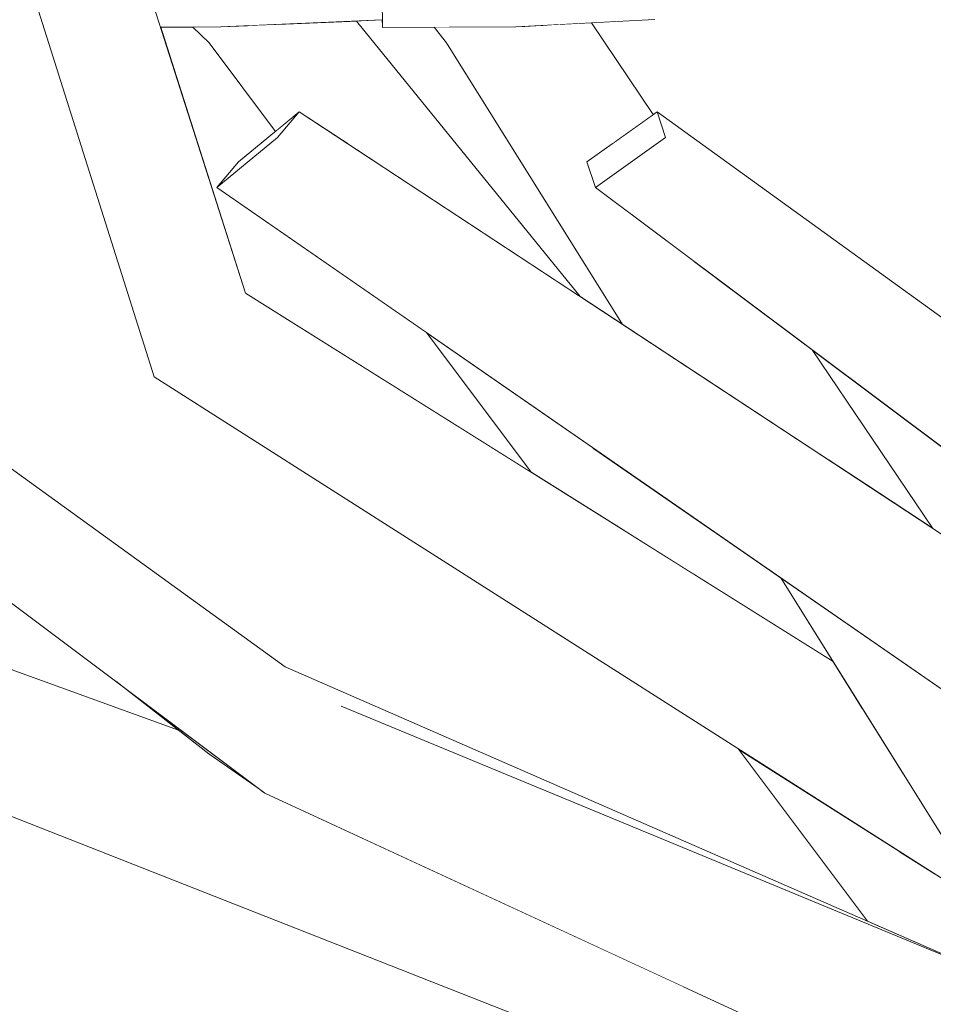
# Model space of a CAD drawing. Extents: x -289599 to -184549, y 66678 to 295474.
# Tile 503 of 656: x -250812 to -250775, y 72116 to 72156. Entities that reach past the tile are written whole.
import ezdxf

# ---------------------------------------------------------------- set-up
doc = ezdxf.new("R2010")
doc.units = 0
doc.header["$MEASUREMENT"] = 0
doc.linetypes.add('Wipeout_Contour', pattern=[1000, 0, -1000])
doc.layers.add('arch drzewa', color=8, linetype='Continuous')
doc.layers.add('Model drzwi', color=8, linetype='Continuous')
doc.layers.add('arch drzewa_Nr_Pióra__4', color=8, linetype='Continuous', lineweight=9)

msp = doc.modelspace()

# ---------------------------------------------------------------- wipeouts: each hides what was drawn before it
at = {"color": 254, "linetype": 'Wipeout_Contour', "lineweight": 0, "ltscale": 1023583.953162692}
msp.add_wipeout([(-250775.178, 72120.939), (-250776.632, 72121.865), (-250772.03, 72116.468), (-250771.371, 72116.195)], dxfattribs=at).dxf.layer = 'arch drzewa'
at = {"color": 254, "linetype": 'Wipeout_Contour', "lineweight": 0, "ltscale": 767810.25054}
msp.add_wipeout([(-250832.331, 72150.822), (-250799.24, 72127.733), (-250801.516, 72129.328)], dxfattribs=at).dxf.layer = 'Model drzwi'

# ---------------------------------------------------------------- next in the draw order: wipeouts: each hides what was drawn before it
at = {"color": 254, "linetype": 'Wipeout_Contour', "lineweight": 0, "ltscale": 2303386.103233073}
msp.add_wipeout([(-250806.572, 72155.295), (-250803.118, 72144.496), (-250791.528, 72137.228), (-250795.78, 72142.901), (-250804.281, 72148.787), (-250803.405, 72149.828), (-250801.902, 72151.07), (-250804.595, 72154.663), (-250805.266, 72155.306)], dxfattribs=at).dxf.layer = 'Model drzwi'

# ---------------------------------------------------------------- next in the draw order: wipeouts: each hides what was drawn before it
at = {"color": 254, "linetype": 'Wipeout_Contour', "lineweight": 0, "ltscale": 1791481.273322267}
msp.add_wipeout([(-250797.569, 72155.593), (-250798.622, 72155.549), (-250789.532, 72144.358), (-250787.822, 72143.234), (-250794.961, 72154.663), (-250795.468, 72155.298), (-250797.567, 72155.287)], dxfattribs=at).dxf.layer = 'Model drzwi'

# ---------------------------------------------------------------- next in the draw order: wipeouts: each hides what was drawn before it
at = {"color": 254, "linetype": 'Wipeout_Contour', "lineweight": 0, "ltscale": 2303197.299207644}
msp.add_wipeout([(-250789.29, 72184.295), (-250786.501, 72155.616), (-250789.079, 72155.479), (-250786.565, 72151.755), (-250786.414, 72151.862), (-250761.426, 72133.791), (-250761.824, 72135.713), (-250769.496, 72141.098), (-250774.182, 72169.833)], dxfattribs=at).dxf.layer = 'Model drzwi'

# ---------------------------------------------------------------- next in the draw order: wipeouts: each hides what was drawn before it
at = {"color": 254, "linetype": 'Wipeout_Contour', "lineweight": 0, "ltscale": 1535363.097563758}
msp.add_wipeout([(-250780.115, 72142.201), (-250775.217, 72134.946), (-250766.674, 72129.328), (-250760, 72126.91), (-250760.043, 72127.117), (-250762.129, 72128.738)], dxfattribs=at).dxf.layer = 'Model drzwi'

# ---------------------------------------------------------------- next in the draw order: wipeouts: each hides what was drawn before it
at = {"color": 254, "linetype": 'Wipeout_Contour', "lineweight": 0, "ltscale": 767756.679189}
msp.add_wipeout([(-250766.674, 72129.328), (-250800.944, 72151.862), (-250801.82, 72150.822)], dxfattribs=at).dxf.layer = 'arch drzewa'

# ---------------------------------------------------------------- next in the draw order: wipeouts: each hides what was drawn before it
at = {"color": 254, "linetype": 'Wipeout_Contour', "lineweight": 0, "ltscale": 767716.624373}
msp.add_wipeout([(-250801.82, 72150.822), (-250766.029, 72127.733), (-250766.674, 72129.328)], dxfattribs=at).dxf.layer = 'arch drzewa'

# ---------------------------------------------------------------- next in the draw order: wipeouts: each hides what was drawn before it
at = {"color": 254, "linetype": 'Wipeout_Contour', "lineweight": 0, "ltscale": 767757.809605}
msp.add_wipeout([(-250766.029, 72127.733), (-250801.82, 72150.822), (-250804.281, 72148.787)], dxfattribs=at).dxf.layer = 'arch drzewa'

# ---------------------------------------------------------------- next in the draw order: wipeouts: each hides what was drawn before it
at = {"color": 254, "linetype": 'Wipeout_Contour', "lineweight": 0, "ltscale": 767718.706964}
msp.add_wipeout([(-250804.281, 72148.787), (-250768.777, 72124.202), (-250766.029, 72127.733)], dxfattribs=at).dxf.layer = 'arch drzewa'

# ---------------------------------------------------------------- next in the draw order: wipeouts: each hides what was drawn before it
at = {"color": 254, "linetype": 'Wipeout_Contour', "lineweight": 0, "ltscale": 1023732.511321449}
msp.add_wipeout([(-250800.944, 72151.862), (-250803.405, 72149.828), (-250804.281, 72148.787), (-250801.82, 72150.822)], dxfattribs=at).dxf.layer = 'arch drzewa'
at = {"color": 254, "linetype": 'Wipeout_Contour', "lineweight": 0, "ltscale": 767717.03651}
msp.add_wipeout([(-250755.255, 72129.328), (-250786.414, 72151.862), (-250786.069, 72150.822)], dxfattribs=at).dxf.layer = 'arch drzewa'
at = {"color": 254, "linetype": 'Wipeout_Contour', "lineweight": 0, "ltscale": 1279653.398672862}
msp.add_wipeout([(-250805.843, 72126.758), (-250812.935, 72129.328), (-250812.29, 72127.733), (-250802.883, 72124.589), (-250804.607, 72125.797)], dxfattribs=at).dxf.layer = 'arch drzewa'

# ---------------------------------------------------------------- next in the draw order: wipeouts: each hides what was drawn before it
at = {"color": 254, "linetype": 'Wipeout_Contour', "lineweight": 0, "ltscale": 1279645.827741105}
msp.add_wipeout([(-250802.408, 72154.875), (-250797.77, 72149.775), (-250789.532, 72144.358), (-250798.622, 72155.549), (-250801.636, 72155.421)], dxfattribs=at).dxf.layer = 'arch drzewa'
at = {"color": 254, "linetype": 'Wipeout_Contour', "lineweight": 0, "ltscale": 767715.847955}
msp.add_wipeout([(-250752.978, 72127.733), (-250786.069, 72150.822), (-250788.914, 72148.787)], dxfattribs=at).dxf.layer = 'arch drzewa'
at = {"color": 254, "linetype": 'Wipeout_Contour', "lineweight": 0, "ltscale": 767785.841095}
msp.add_wipeout([(-250802.883, 72124.589), (-250812.29, 72127.733), (-250802.438, 72124.277)], dxfattribs=at).dxf.layer = 'arch drzewa'

# ---------------------------------------------------------------- next in the draw order: wipeouts: each hides what was drawn before it
at = {"color": 254, "linetype": 'Wipeout_Contour', "lineweight": 0, "ltscale": 767792.523809}
msp.add_wipeout([(-250802.408, 72154.875), (-250798.926, 72150.536), (-250797.77, 72149.775)], dxfattribs=at).dxf.layer = 'arch drzewa'
at = {"color": 254, "linetype": 'Wipeout_Contour', "lineweight": 0, "ltscale": 767679.609734}
msp.add_wipeout([(-250788.914, 72148.787), (-250756.069, 72124.202), (-250752.978, 72127.733)], dxfattribs=at).dxf.layer = 'arch drzewa'

# ---------------------------------------------------------------- next in the draw order: wipeouts: each hides what was drawn before it
at = {"color": 254, "linetype": 'Wipeout_Contour', "lineweight": 0, "ltscale": 1279664.972350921}
msp.add_wipeout([(-250804.595, 72154.663), (-250801.685, 72151.25), (-250800.944, 72151.862), (-250798.926, 72150.536), (-250802.408, 72154.875)], dxfattribs=at).dxf.layer = 'arch drzewa'
at = {"color": 254, "linetype": 'Wipeout_Contour', "lineweight": 0, "ltscale": 1023675.686579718}
msp.add_wipeout([(-250786.414, 72151.862), (-250789.26, 72149.828), (-250788.914, 72148.787), (-250786.069, 72150.822)], dxfattribs=at).dxf.layer = 'arch drzewa'
at = {"color": 254, "linetype": 'Wipeout_Contour', "lineweight": 0, "ltscale": 1023628.052495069}
msp.add_wipeout([(-250781.389, 72132.936), (-250784.267, 72134.929), (-250779.492, 72129.679), (-250779.266, 72129.537)], dxfattribs=at).dxf.layer = 'arch drzewa'
at = {"color": 254, "linetype": 'Wipeout_Contour', "lineweight": 0, "ltscale": 1279627.394022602}
msp.add_wipeout([(-250815.038, 72124.202), (-250785.249, 72116.299), (-250802.331, 72124.202), (-250802.438, 72124.277), (-250812.29, 72127.733)], dxfattribs=at).dxf.layer = 'arch drzewa'
at = {"color": 254, "linetype": 'Wipeout_Contour', "lineweight": 0, "ltscale": 1279494.69199194}
msp.add_wipeout([(-250783.105, 72125.987), (-250777.867, 72118.998), (-250772.868, 72116.815), (-250772.03, 72116.468), (-250776.632, 72121.865)], dxfattribs=at).dxf.layer = 'arch drzewa'

# ---------------------------------------------------------------- next in the draw order: wipeouts: each hides what was drawn before it
at = {"color": 254, "linetype": 'Wipeout_Contour', "lineweight": 0, "ltscale": 767803.176844}
msp.add_wipeout([(-250802.938, 72155.366), (-250802.408, 72154.875), (-250801.636, 72155.421)], dxfattribs=at).dxf.layer = 'arch drzewa'
at = {"color": 254, "linetype": 'Wipeout_Contour', "lineweight": 0, "ltscale": 1279606.69491895}
msp.add_wipeout([(-250791.162, 72154.875), (-250788.086, 72150.667), (-250786.565, 72151.755), (-250789.079, 72155.479), (-250790.854, 72155.385)], dxfattribs=at).dxf.layer = 'arch drzewa'
at = {"color": 254, "linetype": 'Wipeout_Contour', "lineweight": 0, "ltscale": 767801.844243}
msp.add_wipeout([(-250804.595, 72154.663), (-250801.902, 72151.07), (-250801.685, 72151.25)], dxfattribs=at).dxf.layer = 'arch drzewa'
at = {"color": 254, "linetype": 'Wipeout_Contour', "lineweight": 0, "ltscale": 1023643.036911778}
msp.add_wipeout([(-250784.267, 72134.929), (-250789.074, 72138.258), (-250784.925, 72133.086), (-250779.492, 72129.679)], dxfattribs=at).dxf.layer = 'arch drzewa'
at = {"color": 254, "linetype": 'Wipeout_Contour', "lineweight": 0, "ltscale": 1535400.961660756}
msp.add_wipeout([(-250785.249, 72116.299), (-250815.038, 72124.202), (-250766.106, 72104.964), (-250765.044, 72106.5), (-250766.545, 72107.232), (-250783.05, 72115.282)], dxfattribs=at).dxf.layer = 'arch drzewa'

# ---------------------------------------------------------------- next in the draw order: wipeouts: each hides what was drawn before it
at = {"color": 254, "linetype": 'Wipeout_Contour', "lineweight": 0, "ltscale": 1279679.19201346}
msp.add_wipeout([(-250804.125, 72155.316), (-250805.266, 72155.306), (-250804.595, 72154.663), (-250802.408, 72154.875), (-250802.946, 72155.366)], dxfattribs=at).dxf.layer = 'arch drzewa'
at = {"color": 254, "linetype": 'Wipeout_Contour', "lineweight": 0, "ltscale": 767762.900494}
msp.add_wipeout([(-250788.086, 72150.667), (-250791.162, 72154.875), (-250788.216, 72150.574)], dxfattribs=at).dxf.layer = 'arch drzewa'
at = {"color": 254, "linetype": 'Wipeout_Contour', "lineweight": 0, "ltscale": 1023662.510032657}
msp.add_wipeout([(-250789.074, 72138.258), (-250792.818, 72140.85), (-250787.662, 72134.803), (-250784.925, 72133.086)], dxfattribs=at).dxf.layer = 'arch drzewa'

# ---------------------------------------------------------------- next in the draw order: wipeouts: each hides what was drawn before it
at = {"color": 254, "linetype": 'Wipeout_Contour', "lineweight": 0, "ltscale": 1535599.030717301}
msp.add_wipeout([(-250797.652, 72158.035), (-250804.87, 72167.081), (-250804.125, 72155.316), (-250797.569, 72155.593), (-250797.576, 72156.889), (-250797.58, 72157.758)], dxfattribs=at).dxf.layer = 'arch drzewa'
at = {"color": 254, "linetype": 'Wipeout_Contour', "lineweight": 0, "ltscale": 1023677.714091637}
msp.add_wipeout([(-250795.78, 72142.901), (-250791.528, 72137.228), (-250787.662, 72134.803), (-250792.818, 72140.85)], dxfattribs=at).dxf.layer = 'arch drzewa'

# ---------------------------------------------------------------- next in the draw order: wipeouts: each hides what was drawn before it
at = {"color": 254, "linetype": 'Wipeout_Contour', "lineweight": 0, "ltscale": 767817.850692}
msp.add_wipeout([(-250804.87, 72167.081), (-250805.393, 72167.737), (-250804.125, 72155.316)], dxfattribs=at).dxf.layer = 'arch drzewa'
at = {"color": 254, "linetype": 'Wipeout_Contour', "lineweight": 0, "ltscale": 1023672.389713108}
msp.add_wipeout([(-250804.637, 72143.643), (-250778.329, 72128.037), (-250779.266, 72129.537), (-250803.118, 72144.496)], dxfattribs=at).dxf.layer = 'arch drzewa'

# ---------------------------------------------------------------- next in the draw order: wipeouts: each hides what was drawn before it
at = {"color": 254, "linetype": 'Wipeout_Contour', "lineweight": 0, "ltscale": 2815333.273225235}
msp.add_wipeout([(-250805.393, 72167.737), (-250807.596, 72170.498), (-250807.516, 72163.999), (-250805.678, 72162.32), (-250805.616, 72161.843), (-250804.552, 72156.861), (-250804.622, 72156.896), (-250806.922, 72156.891), (-250807.154, 72157.113), (-250806.572, 72155.295), (-250804.125, 72155.316)], dxfattribs=at).dxf.layer = 'arch drzewa'
at = {"color": 254, "linetype": 'Wipeout_Contour', "lineweight": 0, "ltscale": 767739.110491}
msp.add_wipeout([(-250804.637, 72143.643), (-250778.044, 72127.581), (-250778.329, 72128.037)], dxfattribs=at).dxf.layer = 'arch drzewa'

# ---------------------------------------------------------------- next in the draw order: wipeouts: each hides what was drawn before it
at = {"color": 254, "linetype": 'Wipeout_Contour', "lineweight": 0, "ltscale": 767838.100875}
msp.add_wipeout([(-250803.118, 72144.496), (-250813.532, 72177.05), (-250816.353, 72177.382)], dxfattribs=at).dxf.layer = 'arch drzewa'
at = {"color": 254, "linetype": 'Wipeout_Contour', "lineweight": 0, "ltscale": 1023670.268095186}
msp.add_wipeout([(-250804.637, 72143.643), (-250806.831, 72141.098), (-250776.389, 72124.931), (-250778.044, 72127.581)], dxfattribs=at).dxf.layer = 'arch drzewa'

# ---------------------------------------------------------------- next in the draw order: wipeouts: each hides what was drawn before it
at = {"color": 254, "linetype": 'Wipeout_Contour', "lineweight": 0, "ltscale": 767819.591288}
msp.add_wipeout([(-250816.353, 72177.382), (-250804.637, 72143.643), (-250803.118, 72144.496)], dxfattribs=at).dxf.layer = 'arch drzewa'
at = {"color": 254, "linetype": 'Wipeout_Contour', "lineweight": 0, "ltscale": 767730.342641}
msp.add_wipeout([(-250776.389, 72124.931), (-250806.831, 72141.098), (-250773.048, 72119.582)], dxfattribs=at).dxf.layer = 'arch drzewa'

# ---------------------------------------------------------------- next in the draw order: wipeouts: each hides what was drawn before it
at = {"color": 254, "linetype": 'Wipeout_Contour', "lineweight": 0, "ltscale": 767843.023775}
msp.add_wipeout([(-250804.637, 72143.643), (-250816.353, 72177.382), (-250817.888, 72176.106)], dxfattribs=at).dxf.layer = 'arch drzewa'
at = {"color": 254, "linetype": 'Wipeout_Contour', "lineweight": 0, "ltscale": 1023630.877993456}
msp.add_wipeout([(-250780.115, 72142.201), (-250784.052, 72145.148), (-250777.87, 72136.69), (-250775.217, 72134.946)], dxfattribs=at).dxf.layer = 'arch drzewa'
at = {"color": 254, "linetype": 'Wipeout_Contour', "lineweight": 0, "ltscale": 1023582.685869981}
msp.add_wipeout([(-250774.678, 72128.289), (-250781.389, 72132.936), (-250770.779, 72115.949), (-250762.576, 72112.553)], dxfattribs=at).dxf.layer = 'arch drzewa'

# ---------------------------------------------------------------- next in the draw order: wipeouts: each hides what was drawn before it
at = {"color": 254, "linetype": 'Wipeout_Contour', "lineweight": 0, "ltscale": 767823.091693}
msp.add_wipeout([(-250817.888, 72176.106), (-250806.831, 72141.098), (-250804.637, 72143.643)], dxfattribs=at).dxf.layer = 'arch drzewa'
at = {"color": 254, "linetype": 'Wipeout_Contour', "lineweight": 0, "ltscale": 1023641.265461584}
msp.add_wipeout([(-250784.052, 72145.148), (-250784.968, 72145.834), (-250779.388, 72137.688), (-250777.87, 72136.69)], dxfattribs=at).dxf.layer = 'arch drzewa'
at = {"color": 254, "linetype": 'Wipeout_Contour', "lineweight": 0, "ltscale": 767742.600259}
msp.add_wipeout([(-250772.868, 72116.815), (-250801.516, 72129.328), (-250799.24, 72127.733)], dxfattribs=at).dxf.layer = 'arch drzewa'

# ---------------------------------------------------------------- next in the draw order: linework, layer by layer
at = {"layer": 'arch drzewa_Nr_Pióra__4', "linetype": 'Continuous'}
for p, q in [((-250804.125, 72155.316), (-250806.572, 72155.295)), ((-250804.595, 72154.663), (-250805.266, 72155.306))]:
    msp.add_line(p, q, dxfattribs=at)

# ---------------------------------------------------------------- next in the draw order: wipeouts: each hides what was drawn before it
at = {"color": 254, "linetype": 'Wipeout_Contour', "lineweight": 0, "ltscale": 2047345.395796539}
msp.add_wipeout([(-250794.961, 72154.663), (-250784.483, 72141.039), (-250779.388, 72137.688), (-250784.968, 72145.834), (-250788.914, 72148.787), (-250789.26, 72149.828), (-250788.216, 72150.574), (-250791.162, 72154.875)], dxfattribs=at).dxf.layer = 'arch drzewa'
at = {"color": 254, "linetype": 'Wipeout_Contour', "lineweight": 0, "ltscale": 767848.934317}
msp.add_wipeout([(-250801.516, 72129.328), (-250832.676, 72151.862), (-250832.331, 72150.822)], dxfattribs=at).dxf.layer = 'arch drzewa'
at = {"color": 254, "linetype": 'Wipeout_Contour', "lineweight": 0, "ltscale": 1535371.694682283}
msp.add_wipeout([(-250802.331, 72124.202), (-250761.576, 72111.655), (-250761.609, 72111.738), (-250761.533, 72111.642), (-250757.017, 72110.252), (-250799.24, 72127.733)], dxfattribs=at).dxf.layer = 'arch drzewa'

# ---------------------------------------------------------------- next in the draw order: linework, layer by layer
at = {"layer": 'arch drzewa_Nr_Pióra__4', "linetype": 'Continuous'}
for p, q in [((-250801.902, 72151.07), (-250804.595, 72154.663)), ((-250775.217, 72134.946), (-250780.115, 72142.201))]:
    msp.add_line(p, q, dxfattribs=at)

# ---------------------------------------------------------------- next in the draw order: wipeouts: each hides what was drawn before it
at = {"color": 254, "linetype": 'Wipeout_Contour', "lineweight": 0, "ltscale": 767771.566117}
msp.add_wipeout([(-250790.854, 72155.385), (-250791.558, 72155.347), (-250791.162, 72154.875)], dxfattribs=at).dxf.layer = 'arch drzewa'
at = {"color": 254, "linetype": 'Wipeout_Contour', "lineweight": 0, "ltscale": 767757.148038}
msp.add_wipeout([(-250794.961, 72154.663), (-250787.822, 72143.234), (-250784.483, 72141.039)], dxfattribs=at).dxf.layer = 'arch drzewa'
at = {"color": 254, "linetype": 'Wipeout_Contour', "lineweight": 0, "ltscale": 767847.746019}
msp.add_wipeout([(-250799.24, 72127.733), (-250832.331, 72150.822), (-250835.176, 72148.787)], dxfattribs=at).dxf.layer = 'arch drzewa'
at = {"color": 254, "linetype": 'Wipeout_Contour', "lineweight": 0, "ltscale": 1535325.823721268}
msp.add_wipeout([(-250802.331, 72124.202), (-250760.748, 72104.964), (-250759.248, 72107.089), (-250759.546, 72107.6), (-250760.832, 72110.285), (-250761.576, 72111.655)], dxfattribs=at).dxf.layer = 'arch drzewa'

# ---------------------------------------------------------------- next in the draw order: linework, layer by layer
at = {"layer": 'arch drzewa_Nr_Pióra__4', "linetype": 'Continuous'}
for p, q in [((-250803.405, 72149.828), (-250800.944, 72151.862)), ((-250800.944, 72151.862), (-250801.82, 72150.822)), ((-250789.26, 72149.828), (-250786.414, 72151.862)), ((-250786.414, 72151.862), (-250786.069, 72150.822)), ((-250755.255, 72129.328), (-250786.414, 72151.862)), ((-250786.069, 72150.822), (-250788.914, 72148.787)), ((-250788.914, 72148.787), (-250789.26, 72149.828)), ((-250756.069, 72124.202), (-250788.914, 72148.787)), ((-250791.528, 72137.228), (-250795.78, 72142.901)), ((-250770.779, 72115.949), (-250781.389, 72132.936)), ((-250777.867, 72118.998), (-250783.105, 72125.987))]:
    msp.add_line(p, q, dxfattribs=at)

# ---------------------------------------------------------------- next in the draw order: wipeouts: each hides what was drawn before it
at = {"color": 254, "linetype": 'Wipeout_Contour', "lineweight": 0, "ltscale": 767771.773832}
msp.add_wipeout([(-250791.578, 72155.346), (-250791.162, 72154.875), (-250791.558, 72155.347)], dxfattribs=at).dxf.layer = 'arch drzewa'
at = {"color": 254, "linetype": 'Wipeout_Contour', "lineweight": 0, "ltscale": 767811.508752}
msp.add_wipeout([(-250835.176, 72148.787), (-250802.331, 72124.202), (-250799.24, 72127.733)], dxfattribs=at).dxf.layer = 'arch drzewa'

# ---------------------------------------------------------------- next in the draw order: linework, layer by layer
at = {"layer": 'arch drzewa_Nr_Pióra__4', "linetype": 'Continuous'}
for p, q in [((-250803.118, 72144.496), (-250813.532, 72177.05)), ((-250806.831, 72141.098), (-250817.888, 72176.106)), ((-250801.516, 72129.328), (-250832.676, 72151.862)), ((-250766.674, 72129.328), (-250800.944, 72151.862)), ((-250801.82, 72150.822), (-250804.281, 72148.787)), ((-250804.281, 72148.787), (-250803.405, 72149.828)), ((-250779.266, 72129.537), (-250803.118, 72144.496)), ((-250772.868, 72116.815), (-250801.516, 72129.328)), ((-250757.017, 72110.252), (-250799.24, 72127.733))]:
    msp.add_line(p, q, dxfattribs=at)

# ---------------------------------------------------------------- next in the draw order: wipeouts: each hides what was drawn before it
at = {"color": 254, "linetype": 'Wipeout_Contour', "lineweight": 0, "ltscale": 1279628.186671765}
msp.add_wipeout([(-250792.148, 72155.316), (-250795.468, 72155.298), (-250794.961, 72154.663), (-250791.162, 72154.875), (-250791.578, 72155.346)], dxfattribs=at).dxf.layer = 'arch drzewa'
at = {"color": 254, "linetype": 'Wipeout_Contour', "lineweight": 0, "ltscale": 767784.104556}
msp.add_wipeout([(-250808.391, 72128.739), (-250804.607, 72125.797), (-250802.331, 72124.202)], dxfattribs=at).dxf.layer = 'arch drzewa'

# ---------------------------------------------------------------- next in the draw order: linework, layer by layer
at = {"layer": 'arch drzewa_Nr_Pióra__4', "linetype": 'Continuous'}
for p, q in [((-250787.822, 72143.234), (-250794.961, 72154.663)), ((-250802.331, 72124.202), (-250835.176, 72148.787)), ((-250768.777, 72124.202), (-250804.281, 72148.787)), ((-250773.048, 72119.582), (-250806.831, 72141.098)), ((-250805.843, 72126.758), (-250812.935, 72129.328)), ((-250804.607, 72125.797), (-250808.391, 72128.739)), ((-250802.331, 72124.202), (-250804.607, 72125.797)), ((-250766.106, 72104.964), (-250815.038, 72124.202)), ((-250760.748, 72104.964), (-250802.331, 72124.202))]:
    msp.add_line(p, q, dxfattribs=at)

# ---------------------------------------------------------------- next in the draw order: wipeouts: each hides what was drawn before it
at = {"color": 254, "linetype": 'Wipeout_Contour', "lineweight": 0, "ltscale": 1023717.979259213}
msp.add_wipeout([(-250793.963, 72188.768), (-250794.485, 72189.267), (-250792.148, 72155.316), (-250786.501, 72155.616)], dxfattribs=at).dxf.layer = 'arch drzewa'

# ---------------------------------------------------------------- next in the draw order: linework, layer by layer
at = {"layer": 'arch drzewa_Nr_Pióra__4', "linetype": 'Continuous'}
msp.add_line((-250786.565, 72151.755), (-250789.079, 72155.479), dxfattribs=at)

# ---------------------------------------------------------------- next in the draw order: wipeouts: each hides what was drawn before it
at = {"color": 254, "linetype": 'Wipeout_Contour', "lineweight": 0, "ltscale": 1023744.649297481}
msp.add_wipeout([(-250797.758, 72191.904), (-250792.148, 72155.316), (-250794.485, 72189.267), (-250797.236, 72191.901)], dxfattribs=at).dxf.layer = 'arch drzewa'

# ---------------------------------------------------------------- next in the draw order: wipeouts: each hides what was drawn before it
at = {"color": 254, "linetype": 'Wipeout_Contour', "lineweight": 0, "ltscale": 2559297.862920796}
msp.add_wipeout([(-250792.148, 72155.316), (-250797.758, 72191.904), (-250797.623, 72165.914), (-250794.604, 72162.32), (-250794.509, 72161.843), (-250792.828, 72156.861), (-250792.858, 72156.897), (-250796.739, 72156.891), (-250797.581, 72157.946), (-250797.567, 72155.287)], dxfattribs=at).dxf.layer = 'arch drzewa'

# ---------------------------------------------------------------- next in the draw order: linework, layer by layer
at = {"layer": 'arch drzewa_Nr_Pióra__4', "linetype": 'Continuous'}
for p, q in [((-250797.567, 72155.287), (-250797.581, 72157.946)), ((-250797.569, 72155.593), (-250804.125, 72155.316)), ((-250789.532, 72144.358), (-250798.622, 72155.549)), ((-250786.501, 72155.616), (-250792.148, 72155.316)), ((-250792.148, 72155.316), (-250797.567, 72155.287)), ((-250794.961, 72154.663), (-250795.468, 72155.298))]:
    msp.add_line(p, q, dxfattribs=at)

doc.saveas('drawing.dxf')
